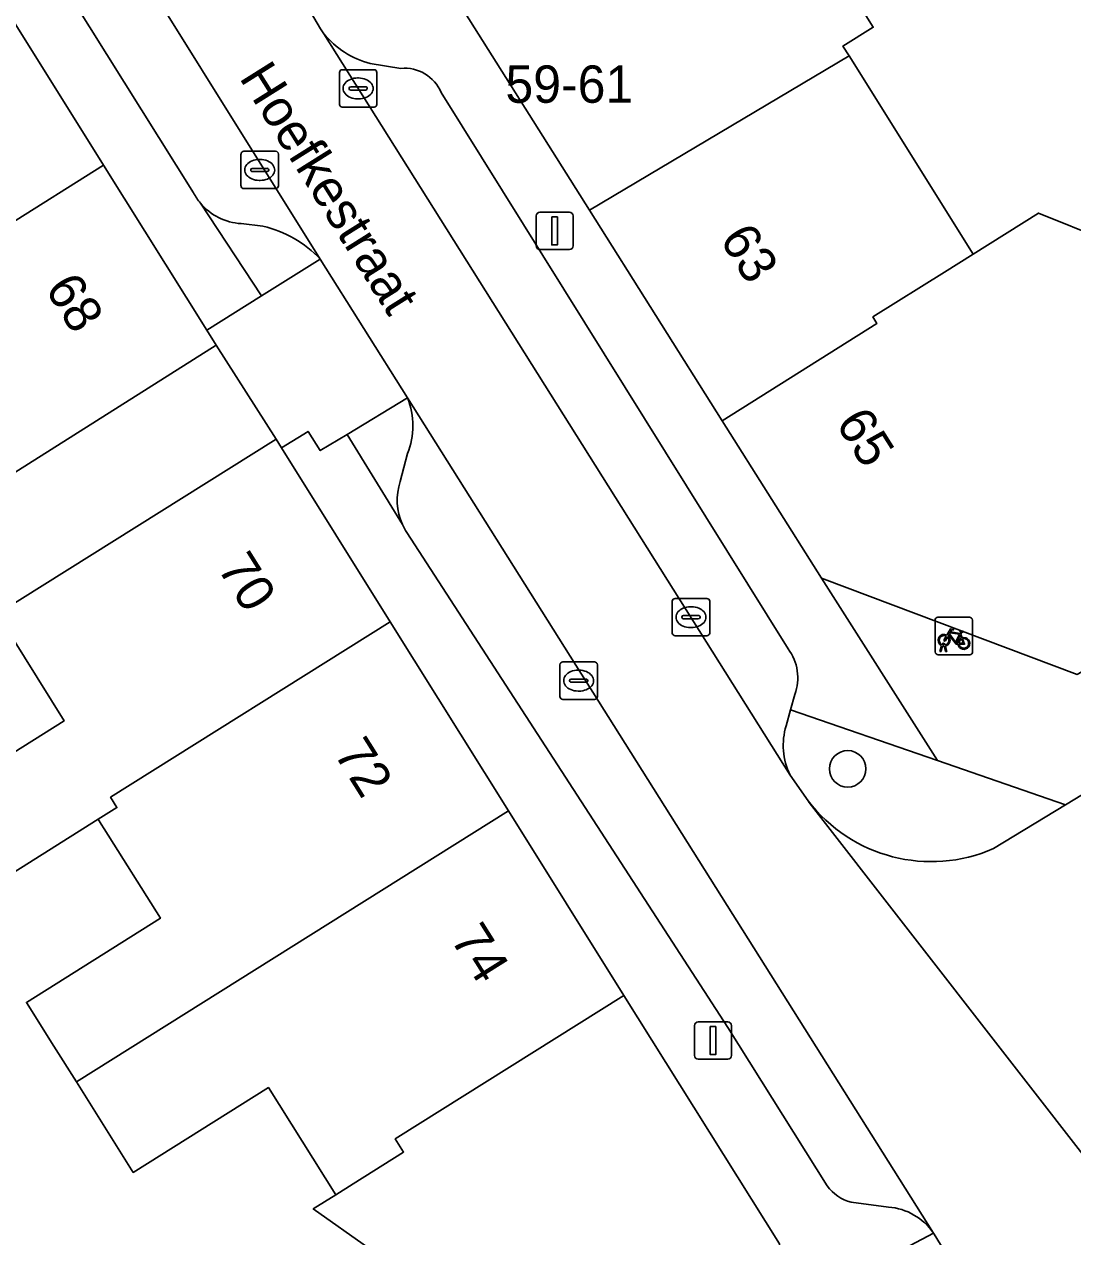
# Model space of a CAD drawing. Extents: x 161798 to 162385, y 382315 to 382833.
# Drawn here: x 162098.63 to 162126.69, y 382452.81 to 382485.26 of the extents above; entities that cross this region are included whole.
import ezdxf

# ---------------------------------------------------------------- set-up
doc = ezdxf.new("R2010")
doc.units = 0
for name, color, linetype in [('IMGEO_Boom', 7, 'Continuous'), ('IMGEO_Erf', 7, 'Continuous'), ('IMGEO_Fietsenrek', 7, 'Continuous'), ('IMGEO_Groenvoorziening', 7, 'Continuous'), ('IMGEO_Kolk', 7, 'Continuous'), ('IMGEO_Lichtmast', 7, 'Continuous'), ('IMGEO_Openbare_ruimte_label', 7, 'Continuous'), ('IMGEO_Pand', 7, 'Continuous'), ('IMGEO_Pand_nummerreeks', 7, 'Continuous'), ('IMGEO_Parkeervlak_open', 7, 'Continuous'), ('IMGEO_Rijbaan_lokaal_open', 7, 'Continuous'), ('IMGEO_Voetpad_open', 7, 'Continuous')]:
    doc.layers.add(name, color=color, linetype=linetype)

msp = doc.modelspace()

# ---------------------------------------------------------------- linework, layer by layer
at = {"layer": 'IMGEO_Boom'}
msp.add_circle((162120.667, 382465.328), 0.489, dxfattribs=at)
at = {"layer": 'IMGEO_Erf'}
for points in [[(162119.474, 382488.169), (162121.35, 382485.177), (162120.541, 382484.67), (162120.705, 382484.408), (162124.028, 382479.105), (162125.777, 382480.201), (162127.552, 382479.488), (162129.785, 382485.045), (162129.983, 382485.538)], [(162095.582, 382464.023), (162099.7, 382466.612), (162097.905, 382469.475)], [(162106.77, 382433.488), (162103.834, 382435.552), (162102.741, 382436.321), (162101.667, 382437.076), (162100.578, 382437.841), (162099.486, 382438.609), (162098.936, 382438.996), (162101.85, 382443.141), (162099.613, 382444.723), (162102.232, 382448.424), (162105.515, 382446.102), (162109.343, 382451.445), (162106.367, 382453.552), (162106.968, 382453.929), (162105.166, 382456.799), (162101.549, 382454.528), (162100.028, 382456.948), (162099.423, 382457.91), (162098.689, 382459.078), (162102.275, 382461.33), (162100.772, 382463.724), (162100.692, 382463.851), (162100.613, 382463.977), (162097.024, 382461.725)]]:
    msp.add_lwpolyline(points, dxfattribs=at)
at = {"layer": 'IMGEO_Fietsenrek'}
for p, q in [((162123.007, 382468.458), (162123.007, 382469.299)), ((162123.007, 382469.299), (162123.007, 382468.458)), ((162123.082, 382469.383), (162123.923, 382469.383)), ((162123.923, 382469.383), (162123.082, 382469.383)), ((162124.007, 382469.308), (162124.007, 382468.467)), ((162124.007, 382468.467), (162124.007, 382469.308)), ((162123.694, 382468.932), (162123.73, 382468.837)), ((162123.134, 382468.467), (162123.173, 382468.627)), ((162123.203, 382468.615), (162123.168, 382468.467)), ((162123.245, 382468.639), (162123.244, 382468.643)), ((162123.286, 382468.467), (162123.252, 382468.609)), ((162123.276, 382468.65), (162123.277, 382468.643)), ((162123.284, 382468.613), (162123.319, 382468.467)), ((162123.932, 382468.383), (162123.091, 382468.383)), ((162123.091, 382468.383), (162123.932, 382468.383)), ((162123.168, 382468.467), (162123.134, 382468.467)), ((162123.319, 382468.467), (162123.286, 382468.467))]:
    msp.add_line(p, q, dxfattribs=at)
for points in [[(162123.32, 382468.909), (162123.415, 382469.073), (162123.501, 382469.059), (162123.503, 382469.05), (162123.447, 382469.039), (162123.42, 382468.994), (162123.676, 382468.953)], [(162123.663, 382468.928), (162123.406, 382468.969), (162123.389, 382468.94), (162123.556, 382468.72), (162123.663, 382468.928)], [(162123.676, 382468.953), (162123.701, 382469.002), (162123.695, 382469.006), (162123.672, 382469.01), (162123.66, 382469.017), (162123.659, 382469.02), (162123.661, 382469.025), (162123.756, 382469.01), (162123.758, 382469), (162123.748, 382468.987), (162123.736, 382468.981), (162123.722, 382468.987), (162123.694, 382468.932)], [(162123.341, 382468.857), (162123.289, 382468.767), (162123.249, 382468.742), (162123.25, 382468.789), (162123.305, 382468.883)], [(162123.616, 382468.665), (162123.566, 382468.665), (162123.375, 382468.916), (162123.356, 382468.884)], [(162123.711, 382468.83), (162123.681, 382468.907), (162123.572, 382468.689), (162123.615, 382468.689)], [(162123.645, 382468.689), (162123.765, 382468.688), (162123.721, 382468.802)], [(162123.741, 382468.809), (162123.796, 382468.664), (162123.646, 382468.664)]]:
    msp.add_lwpolyline(points, dxfattribs=at)
for centre, radius, start, end in [((162123.085, 382469.305), 0.0779, 92.4484, 184.2845), ((162123.085, 382469.305), 0.0779, 92.4484, 184.2845), ((162123.929, 382469.305), 0.0779, 2.4484, 94.2845), ((162123.929, 382469.305), 0.0779, 2.4484, 94.2845), ((162123.247, 382468.768), 0.159, 62.6766, 242.1369), ((162123.247, 382468.768), 0.129, 63.3192, 238.903), ((162123.227, 382468.639), 0.0499, 12.8025, 158.6934), ((162123.247, 382468.768), 0.159, 253.9967, 271.7867), ((162123.227, 382468.639), 0.0174, 12.8025, 163.4502), ((162123.247, 382468.768), 0.129, 253.415, 269.0204), ((162123.247, 382468.768), 0.129, 283.6043, 43.4302), ((162123.247, 382468.768), 0.159, 283.5766, 46.6042), ((162123.774, 382468.684), 0.159, 113.3408, 178.3217), ((162123.774, 382468.684), 0.159, 187.0065, 105.7708), ((162123.774, 382468.684), 0.129, 113.923, 177.9556), ((162123.774, 382468.684), 0.129, 188.6715, 104.5883), ((162123.085, 382468.461), 0.0779, 182.4484, 274.2845), ((162123.085, 382468.461), 0.0779, 182.4484, 274.2845), ((162123.929, 382468.461), 0.0779, 272.4484, 4.2845), ((162123.929, 382468.461), 0.0779, 272.4484, 4.2845)]:
    msp.add_arc(centre, radius, start, end, dxfattribs=at)
at = {"layer": 'IMGEO_Groenvoorziening'}
for points in [[(162103.344, 382480.468), (162104.984, 382477.985), (162106.555, 382478.969)], [(162105.019, 382479.852), (162104.436, 382479.92)], [(162108.892, 382475.255), (162107.27, 382474.279), (162108.754, 382471.867)], [(162108.691, 382473.017), (162108.888, 382473.764)], [(162123.069, 382465.55), (162119.137, 382466.909), (162119.017, 382466.482)], [(162124.567, 382463.195), (162126.494, 382464.366), (162123.069, 382465.55)], [(162119.125, 382465.162), (162119.608, 382464.474)]]:
    msp.add_lwpolyline(points, dxfattribs=at)
for centre, radius, start, end in [((162104.525, 382481.459), 1.541, 219.9972, 266.705), ((162104.33, 382476.876), 3.054, 43.2459, 76.9676), ((162106.975, 382474.515), 2.055, 338.5744, 21.1181), ((162110.191, 382472.522), 1.579, 161.7536, 204.5178), ((162120.795, 382465.963), 1.852, 163.7315, 205.6233), ((162122.901, 382466.99), 4.145, 217.3799, 293.6956)]:
    msp.add_arc(centre, radius, start, end, dxfattribs=at)
at = {"layer": 'IMGEO_Kolk'}
for p, q in [((162107.066, 382483.112), (162107.066, 382483.964)), ((162107.141, 382484.038), (162107.993, 382484.038)), ((162108.067, 382483.964), (162108.067, 382483.112)), ((162107.325, 382483.532), (162107.325, 382483.544)), ((162107.368, 382483.581), (162107.766, 382483.581)), ((162107.554, 382483.818), (162107.579, 382483.818)), ((162107.809, 382483.544), (162107.809, 382483.532)), ((162107.763, 382483.495), (162107.365, 382483.495)), ((162107.577, 382483.258), (162107.552, 382483.258)), ((162107.993, 382483.038), (162107.141, 382483.038)), ((162104.432, 382480.93), (162104.432, 382481.782)), ((162104.507, 382481.856), (162105.359, 382481.856)), ((162104.92, 382481.636), (162104.945, 382481.636)), ((162105.433, 382481.782), (162105.433, 382480.93)), ((162104.691, 382481.35), (162104.691, 382481.362)), ((162105.129, 382481.313), (162104.731, 382481.313)), ((162104.734, 382481.399), (162105.132, 382481.399)), ((162105.175, 382481.362), (162105.175, 382481.35)), ((162104.943, 382481.076), (162104.918, 382481.076)), ((162105.359, 382480.856), (162104.507, 382480.856)), ((162115.973, 382468.962), (162115.973, 382469.814)), ((162116.048, 382469.888), (162116.9, 382469.888)), ((162116.461, 382469.668), (162116.486, 382469.668)), ((162116.974, 382469.814), (162116.974, 382468.962)), ((162116.232, 382469.382), (162116.232, 382469.394)), ((162116.67, 382469.345), (162116.272, 382469.345)), ((162116.275, 382469.431), (162116.673, 382469.431)), ((162116.716, 382469.394), (162116.716, 382469.382)), ((162116.484, 382469.108), (162116.459, 382469.108)), ((162116.9, 382468.888), (162116.048, 382468.888)), ((162112.967, 382467.262), (162112.967, 382468.114)), ((162113.042, 382468.188), (162113.894, 382468.188)), ((162113.455, 382467.968), (162113.48, 382467.968)), ((162113.968, 382468.114), (162113.968, 382467.262)), ((162113.226, 382467.682), (162113.226, 382467.694)), ((162113.664, 382467.645), (162113.266, 382467.645)), ((162113.269, 382467.731), (162113.667, 382467.731)), ((162113.71, 382467.694), (162113.71, 382467.682)), ((162113.478, 382467.408), (162113.453, 382467.408)), ((162113.894, 382467.188), (162113.042, 382467.188))]:
    msp.add_line(p, q, dxfattribs=at)
for points in [[(162107.066, 382483.112), (162107.066, 382483.964)], [(162107.141, 382484.038), (162107.993, 382484.038)], [(162108.067, 382483.964), (162108.067, 382483.112)], [(162107.993, 382483.038), (162107.141, 382483.038)], [(162104.432, 382480.93), (162104.432, 382481.782)], [(162104.507, 382481.856), (162105.359, 382481.856)], [(162105.433, 382481.782), (162105.433, 382480.93)], [(162105.359, 382480.856), (162104.507, 382480.856)], [(162115.973, 382468.962), (162115.973, 382469.814)], [(162116.048, 382469.888), (162116.9, 382469.888)], [(162116.974, 382469.814), (162116.974, 382468.962)], [(162116.9, 382468.888), (162116.048, 382468.888)], [(162112.967, 382467.262), (162112.967, 382468.114)], [(162113.042, 382468.188), (162113.894, 382468.188)], [(162113.968, 382468.114), (162113.968, 382467.262)], [(162113.894, 382467.188), (162113.042, 382467.188)]]:
    msp.add_lwpolyline(points, dxfattribs=at)
for centre, radius, start, end in [((162107.143, 382483.962), 0.0765, 91.552, 178.448), ((162107.143, 382483.962), 0.0765, 91.552, 178.448), ((162107.991, 382483.962), 0.0765, 1.552, 88.448), ((162107.991, 382483.962), 0.0765, 1.552, 88.448), ((162107.365, 382483.541), 0.0403, 85.8775, 175.7526), ((162107.362, 382483.531), 0.0366, 178.938, 274.7102), ((162107.766, 382483.538), 0.043, 264.8664, 352.4533), ((162107.77, 382483.543), 0.0386, 1.7309, 96.639), ((162107.143, 382483.114), 0.0765, 181.552, 268.448), ((162107.143, 382483.114), 0.0765, 181.552, 268.448), ((162107.991, 382483.114), 0.0765, 271.552, 358.448), ((162107.991, 382483.114), 0.0765, 271.552, 358.448), ((162104.509, 382481.78), 0.0765, 91.552, 178.448), ((162104.509, 382481.78), 0.0765, 91.552, 178.448), ((162105.357, 382481.78), 0.0765, 1.552, 88.448), ((162105.357, 382481.78), 0.0765, 1.552, 88.448), ((162104.731, 382481.359), 0.0403, 85.8775, 175.7526), ((162104.728, 382481.349), 0.0366, 178.938, 274.7102), ((162105.132, 382481.356), 0.043, 264.8664, 352.4533), ((162105.136, 382481.361), 0.0386, 1.7309, 96.639), ((162104.509, 382480.932), 0.0765, 181.552, 268.448), ((162104.509, 382480.932), 0.0765, 181.552, 268.448), ((162105.357, 382480.932), 0.0765, 271.552, 358.448), ((162105.357, 382480.932), 0.0765, 271.552, 358.448), ((162116.05, 382469.812), 0.0765, 91.552, 178.448), ((162116.05, 382469.812), 0.0765, 91.552, 178.448), ((162116.898, 382469.812), 0.0765, 1.552, 88.448), ((162116.898, 382469.812), 0.0765, 1.552, 88.448), ((162116.272, 382469.391), 0.0403, 85.8775, 175.7526), ((162116.269, 382469.381), 0.0366, 178.938, 274.7102), ((162116.673, 382469.388), 0.043, 264.8664, 352.4533), ((162116.677, 382469.393), 0.0386, 1.7309, 96.639), ((162116.05, 382468.964), 0.0765, 181.552, 268.448), ((162116.05, 382468.964), 0.0765, 181.552, 268.448), ((162116.898, 382468.964), 0.0765, 271.552, 358.448), ((162116.898, 382468.964), 0.0765, 271.552, 358.448), ((162113.044, 382468.112), 0.0765, 91.552, 178.448), ((162113.044, 382468.112), 0.0765, 91.552, 178.448), ((162113.892, 382468.112), 0.0765, 1.552, 88.448), ((162113.892, 382468.112), 0.0765, 1.552, 88.448), ((162113.266, 382467.691), 0.0403, 85.8775, 175.7526), ((162113.263, 382467.681), 0.0366, 178.938, 274.7102), ((162113.667, 382467.688), 0.043, 264.8664, 352.4533), ((162113.671, 382467.693), 0.0386, 1.7309, 96.639), ((162113.044, 382467.264), 0.0765, 181.552, 268.448), ((162113.044, 382467.264), 0.0765, 181.552, 268.448), ((162113.892, 382467.264), 0.0765, 271.552, 358.448), ((162113.892, 382467.264), 0.0765, 271.552, 358.448)]:
    msp.add_arc(centre, radius, start, end, dxfattribs=at)
for centre, major_axis, ratio, start_param, end_param in [((162107.553, 382483.538), (-0.387, 0.002), 0.722429, 4.712389, 7.853982), ((162107.578, 382483.538), (-0.39, 0.002), 0.717154, 1.570796, 4.712389), ((162104.919, 382481.356), (-0.387, 0.002), 0.722429, 4.712389, 7.853982), ((162104.944, 382481.356), (-0.39, 0.002), 0.717154, 1.570796, 4.712389), ((162116.46, 382469.388), (-0.387, 0.002), 0.722429, 4.712389, 7.853982), ((162116.485, 382469.388), (-0.39, 0.002), 0.717154, 1.570796, 4.712389), ((162113.454, 382467.688), (-0.387, 0.002), 0.722429, 4.712389, 7.853982), ((162113.479, 382467.688), (-0.39, 0.002), 0.717154, 1.570796, 4.712389)]:
    msp.add_ellipse(centre, major_axis=major_axis, ratio=ratio, start_param=start_param, end_param=end_param, dxfattribs=at)
at = {"layer": 'IMGEO_Lichtmast'}
for p, q in [((162112.329, 382479.324), (162112.329, 382480.124)), ((162112.329, 382480.124), (162112.329, 382479.324)), ((162112.429, 382480.224), (162113.219, 382480.224)), ((162113.219, 382480.224), (162112.429, 382480.224)), ((162113.319, 382480.124), (162113.319, 382479.324)), ((162113.319, 382479.324), (162113.319, 382480.124)), ((162113.219, 382479.224), (162112.429, 382479.224)), ((162112.429, 382479.224), (162113.219, 382479.224)), ((162116.668, 382458.555), (162117.458, 382458.555)), ((162117.458, 382458.555), (162116.668, 382458.555)), ((162116.568, 382457.655), (162116.568, 382458.455)), ((162116.568, 382458.455), (162116.568, 382457.655)), ((162117.558, 382458.455), (162117.558, 382457.655)), ((162117.558, 382457.655), (162117.558, 382458.455)), ((162117.458, 382457.555), (162116.668, 382457.555)), ((162116.668, 382457.555), (162117.458, 382457.555))]:
    msp.add_line(p, q, dxfattribs=at)
for points in [[(162112.749, 382480.099), (162112.899, 382480.099), (162112.899, 382479.349), (162112.749, 382479.349), (162112.749, 382480.099)], [(162116.988, 382458.43), (162117.138, 382458.43), (162117.138, 382457.68), (162116.988, 382457.68), (162116.988, 382458.43)]]:
    msp.add_lwpolyline(points, dxfattribs=at)
for centre, start, end in [((162112.429, 382480.124), 90, 180), ((162112.429, 382480.124), 90, 180), ((162113.219, 382480.124), 0, 90), ((162113.219, 382480.124), 360, 90), ((162112.429, 382479.324), 180, 270), ((162112.429, 382479.324), 180, 270), ((162113.219, 382479.324), 270, 0), ((162113.219, 382479.324), 270, 0), ((162116.668, 382458.455), 90, 180), ((162116.668, 382458.455), 90, 180), ((162117.458, 382458.455), 0, 90), ((162117.458, 382458.455), 360, 90), ((162116.668, 382457.655), 180, 270), ((162116.668, 382457.655), 180, 270), ((162117.458, 382457.655), 270, 0), ((162117.458, 382457.655), 270, 0)]:
    msp.add_arc(centre, 0.1, start, end, dxfattribs=at)
at = {"layer": 'IMGEO_Pand'}
for points in [[(162119.474, 382488.169), (162123.957, 382490.978), (162123.661, 382491.451), (162122.314, 382493.6), (162110.159, 382485.985), (162113.756, 382480.279), (162120.705, 382484.408), (162120.541, 382484.67), (162121.35, 382485.177)], [(162100.752, 382481.485), (162097.591, 382486.531), (162089.834, 382481.646), (162090.123, 382481.185), (162085.975, 382478.581), (162087.398, 382476.226), (162087.75, 382475.644), (162087.919, 382475.365), (162088.778, 382473.945), (162093.01, 382476.61)], [(162124.028, 382479.105), (162120.705, 382484.408), (162113.756, 382480.279), (162117.309, 382474.641), (162121.451, 382477.25), (162121.343, 382477.422), (162123.261, 382478.624)], [(162100.752, 382481.485), (162093.01, 382476.61), (162094.501, 382474.235), (162090.229, 382471.544), (162091.73, 382469.061), (162103.771, 382476.665), (162103.519, 382477.068)], [(162134.778, 382476.25), (162130.707, 382477.886), (162130.823, 382478.174), (162127.552, 382479.488), (162125.777, 382480.201), (162124.028, 382479.105), (162123.261, 382478.624), (162121.343, 382477.422), (162121.451, 382477.25), (162117.309, 382474.641), (162119.965, 382470.428), (162126.806, 382467.855), (162132.859, 382471.476)], [(162108.424, 382469.266), (162105.512, 382473.923), (162105.371, 382474.148), (162097.905, 382469.475), (162099.7, 382466.612), (162095.582, 382464.023), (162097.024, 382461.725), (162100.613, 382463.977), (162101.113, 382464.291), (162100.94, 382464.567)], [(162111.589, 382464.206), (162108.424, 382469.266), (162100.94, 382464.567), (162101.113, 382464.291), (162100.613, 382463.977), (162100.692, 382463.851), (162100.772, 382463.724), (162102.275, 382461.33), (162098.689, 382459.078), (162099.423, 382457.91), (162100.028, 382456.948)], [(162114.681, 382459.264), (162111.589, 382464.206), (162100.028, 382456.948), (162101.549, 382454.528), (162105.166, 382456.799), (162106.968, 382453.929), (162107.431, 382454.22), (162108.783, 382455.069), (162108.561, 382455.422)], [(162114.681, 382459.264), (162108.561, 382455.422), (162108.783, 382455.069), (162107.431, 382454.22), (162106.968, 382453.929), (162106.367, 382453.552), (162109.343, 382451.445), (162116.03, 382446.712), (162118.881, 382450.741), (162118.839, 382452.616)]]:
    msp.add_lwpolyline(points, close=True, dxfattribs=at)
at = {"layer": 'IMGEO_Parkeervlak_open'}
for points in [[(162106.555, 382478.969), (162100.211, 382489.131), (162098.69, 382491.566), (162088.102, 382508.526)], [(162088.047, 382504.963), (162091.096, 382500), (162103.161, 382480.743)], [(162106.652, 382485.002), (162119.125, 382465.162)], [(162108.712, 382484.074), (162107.888, 382484.208)], [(162119.073, 382468.538), (162109.785, 382483.43)], [(162104.436, 382479.92), (162105.019, 382479.852)], [(162122.963, 382452.902), (162108.892, 382475.255)], [(162108.888, 382473.764), (162108.691, 382473.017)], [(162108.869, 382471.657), (162117.458, 382458.404), (162120.118, 382454.168)], [(162119.017, 382466.482), (162119.137, 382466.909), (162119.253, 382467.318)], [(162120.758, 382453.731), (162121.76, 382453.599)]]:
    msp.add_lwpolyline(points, dxfattribs=at)
for centre, radius, start, end in [((162108.466, 382486.467), 2.332, 218.9202, 255.6468), ((162108.814, 382483.028), 1.051, 22.4886, 95.5682), ((162104.549, 382481.468), 1.565, 207.5858, 219.6981), ((162104.525, 382481.459), 1.541, 219.9972, 266.705), ((162104.33, 382476.876), 3.054, 43.2459, 76.9676), ((162106.975, 382474.515), 2.055, 338.5744, 21.1181), ((162110.191, 382472.522), 1.579, 161.7536, 204.5178), ((162110.09, 382472.462), 1.463, 204.0109, 213.401), ((162118.048, 382467.764), 1.284, 339.7029, 37.083), ((162120.795, 382465.963), 1.852, 163.7315, 205.6233), ((162121.028, 382454.813), 1.115, 215.3433, 256.0052), ((162121.634, 382451.995), 1.609, 34.3086, 85.5167)]:
    msp.add_arc(centre, radius, start, end, dxfattribs=at)
at = {"layer": 'IMGEO_Rijbaan_lokaal_open'}
for points in [[(162106.652, 382485.002), (162106.563, 382485.131), (162103.136, 382490.956), (162100.211, 382489.131), (162106.555, 382478.969), (162108.892, 382475.255), (162122.963, 382452.902), (162123.028, 382452.8), (162124.845, 382449.797)], [(162129.765, 382450.618), (162129.68, 382450.731), (162128.819, 382452.076), (162128.284, 382452.984), (162127.518, 382454.286), (162119.632, 382464.425), (162119.608, 382464.474), (162119.125, 382465.162), (162106.652, 382485.002)], [(162134.853, 382469.446), (162126.494, 382464.366), (162124.567, 382463.195)], [(162119.608, 382464.474), (162119.632, 382464.425), (162127.518, 382454.286)]]:
    msp.add_lwpolyline(points, dxfattribs=at)
msp.add_arc((162122.901, 382466.99), 4.145, 217.3799, 293.6956, dxfattribs=at)
at = {"layer": 'IMGEO_Voetpad_open'}
for points in [[(162159.29, 382530.901), (162157.63, 382526.559), (162157.208, 382526.721), (162155.498, 382522.248), (162154.834, 382522.502), (162153.316, 382522.375), (162149.279, 382512.33), (162146.891, 382506.388), (162144.485, 382500.402), (162144.323, 382500), (162142.187, 382494.686), (162139.605, 382488.26), (162137.126, 382482.093), (162134.778, 382476.25), (162132.859, 382471.476), (162126.806, 382467.855), (162119.965, 382470.428), (162123.069, 382465.55), (162126.494, 382464.366), (162134.853, 382469.446)], [(162088.102, 382508.526), (162087.822, 382508.974), (162084.758, 382507.014), (162087.775, 382502.198), (162091.487, 382496.273), (162094.432, 382491.572), (162097.591, 382486.531), (162100.752, 382481.485), (162103.519, 382477.068), (162104.984, 382477.985), (162103.344, 382480.468)], [(162103.161, 382480.743), (162091.096, 382500), (162088.047, 382504.963)], [(162100.835, 382498.107), (162103.115, 382494.51), (162101.556, 382493.568), (162101.655, 382493.415), (162102.052, 382492.798), (162103.136, 382490.956), (162106.563, 382485.131), (162106.652, 382485.002)], [(162119.253, 382467.318), (162119.137, 382466.909), (162123.069, 382465.55), (162119.965, 382470.428), (162117.309, 382474.641), (162113.756, 382480.279), (162110.159, 382485.985), (162106.885, 382491.178)], [(162107.888, 382484.208), (162108.712, 382484.074)], [(162109.785, 382483.43), (162119.073, 382468.538)], [(162108.754, 382471.867), (162107.27, 382474.279), (162106.553, 382473.847), (162106.227, 382474.357), (162105.512, 382473.923), (162108.424, 382469.266), (162111.589, 382464.206), (162114.681, 382459.264), (162118.839, 382452.616), (162118.881, 382450.741), (162122.963, 382452.902)], [(162120.118, 382454.168), (162117.458, 382458.404), (162108.869, 382471.657)], [(162121.76, 382453.599), (162120.758, 382453.731)], [(162124.845, 382449.797), (162123.028, 382452.8), (162122.963, 382452.902), (162118.881, 382450.741), (162116.03, 382446.712), (162109.429, 382437.384), (162109.488, 382437.342), (162106.77, 382433.488)]]:
    msp.add_lwpolyline(points, dxfattribs=at)
for points in [[(162106.555, 382478.969), (162104.984, 382477.985), (162103.519, 382477.068), (162103.771, 382476.665), (162105.371, 382474.148), (162105.512, 382473.923), (162106.227, 382474.357), (162106.553, 382473.847), (162107.27, 382474.279), (162108.892, 382475.255)], [(162097.905, 382469.475), (162105.371, 382474.148), (162103.771, 382476.665), (162091.73, 382469.061), (162083.316, 382463.686), (162082.212, 382462.98), (162083.88, 382460.516), (162084.852, 382461.215), (162086.247, 382462.066), (162088.772, 382463.713)]]:
    msp.add_lwpolyline(points, close=True, dxfattribs=at)
for centre, radius, start, end in [((162108.466, 382486.467), 2.332, 218.9202, 255.6468), ((162108.814, 382483.028), 1.051, 22.4886, 95.5682), ((162104.549, 382481.468), 1.565, 207.5858, 219.6981), ((162110.09, 382472.462), 1.463, 204.0109, 213.401), ((162118.048, 382467.764), 1.284, 339.7029, 37.083), ((162121.028, 382454.813), 1.115, 215.3433, 256.0052), ((162121.634, 382451.995), 1.609, 34.3086, 85.5167)]:
    msp.add_arc(centre, radius, start, end, dxfattribs=at)

# ---------------------------------------------------------------- texts
at = {"layer": 'IMGEO_Openbare_ruimte_label'}
msp.add_text('Hoefkestraat', height=1, rotation=302.1329, dxfattribs=at).set_placement((162104.369, 382483.827))
at = {"layer": 'IMGEO_Pand_nummerreeks'}
msp.add_text('59-61', height=1, dxfattribs=at).set_placement((162111.508, 382483.153))
for s, rotation, p in [('63', 302.2229, (162117.224, 382479.502)), ('68', 302.1931, (162099.17, 382478.178)), ('65', 302.2229, (162120.328, 382474.577)), ('70', 302.1255, (162103.783, 382470.708)), ('72', 302.1255, (162106.899, 382465.746)), ('74', 302.1255, (162110.019, 382460.776))]:
    msp.add_text(s, height=1, rotation=rotation, dxfattribs=at).set_placement(p)

doc.saveas('drawing.dxf')
